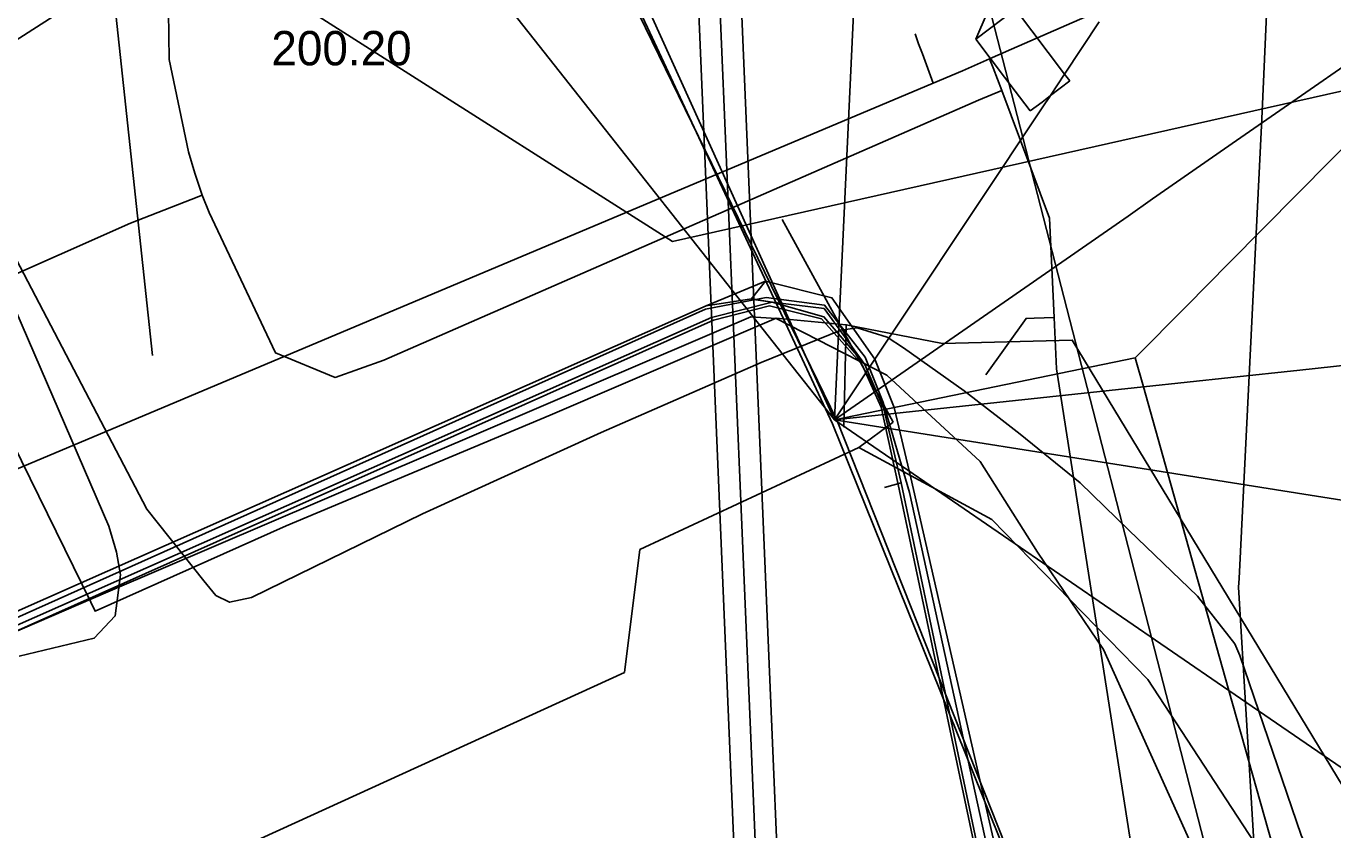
# Model space of a CAD drawing. Extents: x -600309 to -598967, y -1161267 to -1160292.
# Drawn here: x -599347.72 to -599317.23, y -1161163.1 to -1161144.36 of the extents above; entities that cross this region are included whole.
import ezdxf

# ---------------------------------------------------------------- set-up
doc = ezdxf.new("R2010")
doc.units = 0
for name, color, linetype in [('Vrstva 1', 7, 'Continuous'), ('Vrstva 10', 7, 'Continuous'), ('Vrstva 12', 7, 'Continuous'), ('Vrstva 13', 7, 'Continuous'), ('Vrstva 16', 7, 'Continuous'), ('Vrstva 19', 7, 'Continuous'), ('Vrstva 29', 7, 'Continuous'), ('Vrstva 30', 7, 'Continuous'), ('Vrstva 42', 7, 'Continuous'), ('Vrstva 44', 7, 'Continuous'), ('Vrstva 52', 7, 'Continuous'), ('Vrstva 54', 7, 'Continuous'), ('Vrstva 55', 7, 'Continuous'), ('Vrstva 58', 7, 'Continuous')]:
    doc.layers.add(name, color=color, linetype=linetype)

msp = doc.modelspace()

# ---------------------------------------------------------------- linework, layer by layer
at = {"layer": 'Vrstva 1'}
msp.add_lwpolyline([(-599345.77, -1161142.7), (-599344.77, -1161152.04)], dxfattribs=at)
at = {"layer": 'Vrstva 10'}
msp.add_lwpolyline([(-599342.085, -1161141.209), (-599344.174, -1161142.411), (-599345.556, -1161143.158), (-599346.781, -1161143.942), (-599347.667, -1161144.51), (-599363.026, -1161154.347), (-599363.738, -1161154.803), (-599363.986, -1161154.962), (-599364.585, -1161155.345), (-599374.63, -1161161.879), (-599374.959, -1161162.029)], dxfattribs=at)
at = {"layer": 'Vrstva 12'}
for points in [[(-599275.47, -1161137.17), (-599288.56, -1161139.47), (-599332.64, -1161149.38), (-599346.78, -1161140.39), (-599350.45, -1161142.1)], [(-599379.4, -1161172.04), (-599345.81, -1161157.55), (-599330.81, -1161151.14), (-599330.22, -1161151.18), (-599327.64, -1161152.5), (-599325.46, -1161154.51)], [(-599325.46, -1161154.51), (-599324.12, -1161156.62)], [(-599324.12, -1161156.62), (-599322.58, -1161158.89), (-599319.77, -1161165.13)]]:
    msp.add_lwpolyline(points, dxfattribs=at)
at = {"layer": 'Vrstva 13'}
for p, q in [((-599326.895, -1161144.774), (-599326.98, -1161144.54)), ((-599326.809, -1161145.003), (-599326.895, -1161144.774)), ((-599326.559, -1161145.69), (-599326.809, -1161145.003)), ((-599325.241, -1161145.124), (-599324.73, -1161144.9)), ((-599325.871, -1161145.4), (-599325.241, -1161145.124)), ((-599325.241, -1161145.124), (-599325.16, -1161145.33)), ((-599325.16, -1161145.33), (-599324.953, -1161145.861)), ((-599324.953, -1161145.861), (-599325.5, -1161146.09)), ((-599343.611, -1161148.301), (-599343.781, -1161147.788)), ((-599343.611, -1161148.301), (-599343.866, -1161148.402)), ((-599343.447, -1161148.703), (-599343.611, -1161148.301)), ((-599323.735, -1161151.15), (-599324.198, -1161151.171))]:
    msp.add_line(p, q, dxfattribs=at)
for points in [[(-599343.781, -1161147.788), (-599343.93, -1161147.29), (-599344.381, -1161145.137), (-599344.509, -1161136.178), (-599344.657, -1161136.04)], [(-599324.73, -1161144.9), (-599319.968, -1161142.812), (-599319.773, -1161142.795)], [(-599608.983, -1161267.031), (-599598.28, -1161262.4), (-599574.86, -1161252.51), (-599532.27, -1161233.97), (-599505.69, -1161222.51), (-599481.51, -1161212.1), (-599456.88, -1161201.48), (-599431.03, -1161190.31), (-599405.9, -1161179.48), (-599378.86, -1161167.95), (-599358.89, -1161159.29), (-599326.559, -1161145.69), (-599325.871, -1161145.4)], [(-599324.953, -1161145.861), (-599323.84, -1161148.84), (-599323.735, -1161151.15), (-599323.681, -1161152.349)], [(-599325.5, -1161146.09), (-599339.37, -1161152.15), (-599340.51, -1161152.55), (-599341.9, -1161151.98), (-599343.447, -1161148.703)], [(-599343.866, -1161148.402), (-599345.28, -1161148.95), (-599368.52, -1161159.26), (-599374.85, -1161159.61), (-599384.7, -1161164.11), (-599393.22, -1161167.91), (-599396.67, -1161169.42), (-599408.69, -1161174.58), (-599421.99, -1161180.24), (-599445.15, -1161190.24), (-599452.904, -1161193.618), (-599456.532, -1161195.264), (-599456.992, -1161195.462), (-599472.42, -1161202.08), (-599479.956, -1161205.341), (-599483.67, -1161206.95), (-599502.22, -1161215.086), (-599519.174, -1161222.522), (-599555.221, -1161238.12)], [(-599324.198, -1161151.171), (-599324.39, -1161151.176), (-599325.33, -1161152.493)], [(-599323.681, -1161152.349), (-599318.53, -1161185.207), (-599314.01, -1161226.23), (-599310.972, -1161234.182)]]:
    msp.add_lwpolyline(points, dxfattribs=at)
at = {"layer": 'Vrstva 16'}
msp.add_lwpolyline([(-599302.349, -1161232.808), (-599308.99, -1161207.05), (-599324.87, -1161145.39), (-599327.49, -1161135.23)], dxfattribs=at)
at = {"layer": 'Vrstva 19'}
msp.add_lwpolyline([(-599317.71, -1161218.122), (-599317.785, -1161217.833), (-599318.02, -1161216.93), (-599321.97, -1161205.79), (-599322.17, -1161205.2), (-599322.62, -1161203.99), (-599322.98, -1161200.97), (-599324.43, -1161183.01), (-599319.65, -1161175.61), (-599319.22, -1161175.05), (-599318.88, -1161174.62), (-599318.2, -1161173.77), (-599318.4, -1161172.3), (-599318.421, -1161172.099), (-599318.714, -1161169.316), (-599319.43, -1161157.44), (-599319.42, -1161157.24), (-599318.89, -1161146.52), (-599318.78, -1161144.09), (-599318.74, -1161143.24), (-599318.69, -1161142.59), (-599318.675, -1161142.391), (-599318.27, -1161137.08)], dxfattribs=at)
at = {"layer": 'Vrstva 29'}
msp.add_lwpolyline([(-599330.533, -1161167.593), (-599330.828, -1161160.586), (-599332.254, -1161126.761), (-599335.753, -1161126.836), (-599343.071, -1161118.796), (-599344.873, -1161112.931)], dxfattribs=at)
at = {"layer": 'Vrstva 30'}
for points in [[(-599330.012, -1161168.068), (-599331.775, -1161126.251), (-599335.536, -1161126.331), (-599342.627, -1161118.541), (-599344.422, -1161112.79)], [(-599331.054, -1161167.117), (-599332.733, -1161127.271), (-599335.97, -1161127.341), (-599343.515, -1161119.051), (-599345.376, -1161113.088)]]:
    msp.add_lwpolyline(points, dxfattribs=at)
at = {"layer": 'Vrstva 42'}
for points in [[(-599327.69, -1161155.115), (-599327.3, -1161155.01), (-599327.71, -1161153.28), (-599328.15, -1161152.25), (-599329.1, -1161150.94), (-599330.316, -1161150.796), (-599330.798, -1161150.721), (-599331.85, -1161150.882), (-599352.127, -1161159.855), (-599352.564, -1161160.051), (-599352.924, -1161159.135), (-599360.094, -1161145.357), (-599361.046, -1161145.391), (-599389.208, -1161159.156), (-599394.27, -1161161.539), (-599406.555, -1161167.018), (-599407.906, -1161167.534), (-599432.074, -1161177.737)], [(-599327.69, -1161155.115), (-599327.3, -1161155.01), (-599327.71, -1161153.28), (-599328.15, -1161152.25), (-599329.1, -1161150.94), (-599330.316, -1161150.796), (-599330.798, -1161150.721), (-599331.85, -1161150.882), (-599352.127, -1161159.855), (-599352.564, -1161160.051), (-599352.924, -1161159.135), (-599360.094, -1161145.357), (-599361.046, -1161145.391), (-599389.208, -1161159.156), (-599394.27, -1161161.539), (-599406.555, -1161167.018), (-599407.906, -1161167.534), (-599432.074, -1161177.737)], [(-599389.208, -1161159.156), (-599361.046, -1161145.391), (-599360.094, -1161145.357), (-599352.924, -1161159.135), (-599352.564, -1161160.051), (-599352.127, -1161159.855), (-599331.85, -1161150.882), (-599330.47, -1161150.304), (-599328.918, -1161150.692), (-599327.914, -1161152.126), (-599327.464, -1161153.252), (-599327.074, -1161154.891), (-599323.157, -1161172.035), (-599322.977, -1161173.5), (-599319.555, -1161188.526), (-599318.363, -1161194.813), (-599319.912, -1161197.775), (-599324.77, -1161207.072), (-599325.092, -1161209.468), (-599325.196, -1161210.096), (-599325.279, -1161211.383), (-599325.054, -1161212.814), (-599323.019, -1161218.93)], [(-599341.004, -1161218.864), (-599338.515, -1161216.814), (-599325.587, -1161209.739), (-599325.092, -1161209.468), (-599324.77, -1161207.072), (-599319.912, -1161197.775), (-599318.363, -1161194.813), (-599319.555, -1161188.526), (-599322.977, -1161173.5), (-599323.157, -1161172.035), (-599327.074, -1161154.891), (-599327.464, -1161153.252), (-599327.914, -1161152.126), (-599328.918, -1161150.692), (-599330.47, -1161150.304), (-599331.85, -1161150.882), (-599352.127, -1161159.855), (-599352.564, -1161160.051), (-599352.924, -1161159.135), (-599360.094, -1161145.357), (-599361.046, -1161145.391), (-599389.208, -1161159.156)], [(-599341.004, -1161218.864), (-599338.515, -1161216.814), (-599325.587, -1161209.739), (-599325.092, -1161209.468), (-599324.77, -1161207.072), (-599319.912, -1161197.775), (-599318.363, -1161194.813), (-599319.555, -1161188.526), (-599322.977, -1161173.5), (-599323.157, -1161172.035), (-599327.074, -1161154.891), (-599327.464, -1161153.252), (-599327.914, -1161152.126), (-599328.918, -1161150.692), (-599330.47, -1161150.304), (-599331.85, -1161150.882), (-599352.127, -1161159.855), (-599352.564, -1161160.051), (-599352.924, -1161159.135), (-599360.094, -1161145.357), (-599361.046, -1161145.391), (-599389.208, -1161159.156)], [(-599317.762, -1161171.228), (-599323.242, -1161172.673), (-599323.709, -1161172.12), (-599327.3, -1161155.01), (-599327.71, -1161153.28), (-599328.15, -1161152.25), (-599329.104, -1161151.136), (-599330.316, -1161150.796), (-599331.728, -1161151.156), (-599352.183, -1161160.209), (-599352.722, -1161160.481), (-599353.166, -1161159.321), (-599360.272, -1161145.663), (-599360.972, -1161145.689), (-599389.078, -1161159.426), (-599394.144, -1161161.811), (-599406.441, -1161167.296), (-599407.794, -1161167.812), (-599431.956, -1161178.013)], [(-599317.762, -1161171.228), (-599323.242, -1161172.673), (-599323.709, -1161172.12), (-599327.3, -1161155.01), (-599327.71, -1161153.28), (-599328.15, -1161152.25), (-599329.104, -1161151.136), (-599330.316, -1161150.796), (-599331.728, -1161151.156), (-599352.183, -1161160.209), (-599352.722, -1161160.481), (-599353.166, -1161159.321), (-599360.272, -1161145.663), (-599360.972, -1161145.689), (-599389.078, -1161159.426), (-599394.144, -1161161.811), (-599406.441, -1161167.296), (-599407.794, -1161167.812), (-599431.956, -1161178.013)], [(-599389.078, -1161159.426), (-599360.972, -1161145.689), (-599360.272, -1161145.663), (-599353.166, -1161159.321), (-599352.722, -1161160.481), (-599352.183, -1161160.209), (-599331.728, -1161151.156), (-599330.316, -1161150.796), (-599329.104, -1161151.136), (-599328.15, -1161152.25), (-599327.71, -1161153.28), (-599327.3, -1161155.01), (-599323.709, -1161172.12), (-599323.269, -1161173.566), (-599319.849, -1161188.588), (-599318.677, -1161194.767), (-599320.177, -1161197.637), (-599325.06, -1161206.98), (-599325.389, -1161209.502), (-599325.494, -1161210.058), (-599325.581, -1161211.397), (-599325.346, -1161212.886), (-599323.301, -1161219.03)], [(-599389.078, -1161159.426), (-599360.972, -1161145.689), (-599360.272, -1161145.663), (-599353.166, -1161159.321), (-599352.722, -1161160.481), (-599352.183, -1161160.209), (-599331.728, -1161151.156), (-599330.316, -1161150.796), (-599329.104, -1161151.136), (-599328.15, -1161152.25), (-599327.71, -1161153.28), (-599327.3, -1161155.01), (-599323.709, -1161172.12), (-599323.269, -1161173.566), (-599319.849, -1161188.588), (-599318.677, -1161194.767), (-599320.177, -1161197.637), (-599325.06, -1161206.98), (-599325.389, -1161209.502), (-599325.494, -1161210.058), (-599325.581, -1161211.397), (-599325.346, -1161212.886), (-599323.301, -1161219.03)], [(-599323.365, -1161219.02), (-599325.388, -1161212.901), (-599325.631, -1161211.448), (-599325.539, -1161210.013), (-599325.094, -1161206.966), (-599318.79, -1161194.691), (-599319.959, -1161188.843), (-599323.531, -1161172.973), (-599323.763, -1161172.117), (-599327.375, -1161155.044), (-599327.766, -1161153.245), (-599328.216, -1161152.259), (-599329.159, -1161151.185), (-599330.377, -1161150.881), (-599331.683, -1161151.214), (-599352.646, -1161160.555), (-599360.3, -1161145.796), (-599360.885, -1161145.796), (-599388.98, -1161159.562), (-599394.077, -1161161.964), (-599406.462, -1161167.359), (-599407.865, -1161167.911), (-599431.904, -1161178.088)], [(-599327.69, -1161155.115), (-599327.3, -1161155.01), (-599327.71, -1161153.28), (-599328.15, -1161152.25), (-599329.1, -1161150.94), (-599330.316, -1161150.796), (-599330.799, -1161150.722), (-599330.47, -1161150.304), (-599328.918, -1161150.692), (-599327.914, -1161152.126), (-599327.464, -1161153.252), (-599327.074, -1161154.891), (-599323.157, -1161172.035), (-599322.859, -1161173.395), (-599322.977, -1161173.5), (-599319.555, -1161188.526), (-599318.363, -1161194.813), (-599319.912, -1161197.775), (-599324.77, -1161207.072), (-599325.092, -1161209.468), (-599325.196, -1161210.096), (-599325.279, -1161211.383), (-599325.054, -1161212.814), (-599323.019, -1161218.93)], [(-599327.69, -1161155.115), (-599327.3, -1161155.01), (-599327.71, -1161153.28), (-599328.15, -1161152.25), (-599329.1, -1161150.94), (-599330.316, -1161150.796), (-599330.798, -1161150.721), (-599330.47, -1161150.304), (-599328.918, -1161150.692), (-599327.914, -1161152.126), (-599327.464, -1161153.252), (-599327.074, -1161154.891), (-599323.157, -1161172.035), (-599322.977, -1161173.5), (-599319.555, -1161188.526), (-599318.363, -1161194.813), (-599319.912, -1161197.775), (-599324.77, -1161207.072), (-599325.092, -1161209.468), (-599325.196, -1161210.096), (-599325.279, -1161211.383), (-599325.054, -1161212.814), (-599323.019, -1161218.93)]]:
    msp.add_lwpolyline(points, dxfattribs=at)
at = {"layer": 'Vrstva 44'}
for points in [[(-599369.33, -1161119.58), (-599365.94, -1161122.88), (-599361.82, -1161126.83), (-599357.68, -1161131.15), (-599355.12, -1161134.24), (-599353.48, -1161136.7), (-599353.45, -1161136.9), (-599353.64, -1161137.93), (-599353.49, -1161138.62), (-599352.85, -1161140.16), (-599348.41, -1161149.97), (-599345.79, -1161156.02), (-599345.61, -1161156.62), (-599345.52, -1161157.15), (-599345.64, -1161158.11), (-599346.13, -1161158.63), (-599347.877, -1161159.048)], [(-599356.471, -1161132.211), (-599354.99, -1161133.98), (-599353.23, -1161136.58), (-599353.14, -1161136.85), (-599353.38, -1161137.94), (-599353.28, -1161138.56), (-599353, -1161139.43), (-599347.95, -1161149.79), (-599344.9, -1161155.62), (-599343.57, -1161157.29), (-599343.29, -1161157.63), (-599342.97, -1161157.79), (-599342.46, -1161157.68), (-599338.47, -1161155.73), (-599334.3, -1161153.83), (-599330.57, -1161152.2), (-599328.71, -1161151.45), (-599328.33, -1161151.39), (-599327.63, -1161151.61), (-599327.25, -1161151.86), (-599325.83, -1161152.86), (-599325.015, -1161153.493)], [(-599321.99, -1161156.109), (-599320.39, -1161157.65), (-599319.52, -1161158.76), (-599319.4, -1161159.03), (-599317.97, -1161163.22), (-599317.34, -1161164.65), (-599316.95, -1161164.88), (-599316.39, -1161164.81), (-599314.06, -1161164.13), (-599301.21, -1161161.88), (-599300.58, -1161161.77), (-599300.32, -1161161.5), (-599300.38, -1161161.24), (-599300.5, -1161159.53), (-599300.63, -1161156.08), (-599300.29, -1161152.66), (-599299.07, -1161149.28), (-599296.94, -1161146.02), (-599295.32, -1161144.3), (-599293.55, -1161143.03), (-599290.26, -1161141.38), (-599288.9, -1161140.81), (-599284.87, -1161140), (-599281.83, -1161139.52)], [(-599325.015, -1161153.493), (-599324.53, -1161153.87), (-599323.13, -1161155.01), (-599321.99, -1161156.109)]]:
    msp.add_lwpolyline(points, dxfattribs=at)
at = {"layer": 'Vrstva 52'}
msp.add_lwpolyline([(-599443.556, -1161267.031), (-599429.25, -1161260.28), (-599403.97, -1161248.61), (-599379.15, -1161236.86), (-599353.76, -1161224.39), (-599328.21, -1161212.98), (-599317.52, -1161181.99), (-599328.8, -1161153.56), (-599345.285, -1161119.772), (-599395.536, -1161081.384), (-599430.76, -1161091.53)], dxfattribs=at)
at = {"layer": 'Vrstva 54'}
for points in [[(-599328.86, -1161153.54), (-599344.8, -1161133.36)], [(-599335.81, -1161138.2), (-599328.86, -1161153.54)], [(-599311.032, -1161141.178), (-599319.48, -1161147.03)], [(-599318.06, -1161148.27), (-599311.032, -1161141.178)], [(-599328.38, -1161143.23), (-599328.86, -1161153.54)], [(-599325.56, -1161144.664), (-599325.3, -1161144.05), (-599324.639, -1161143.965), (-599325.56, -1161144.664)], [(-599324.639, -1161143.965), (-599323.49, -1161145.48)], [(-599323.49, -1161145.48), (-599322.68, -1161144.26)], [(-599325.56, -1161144.664), (-599324.89, -1161145.55)], [(-599324.89, -1161145.55), (-599324.291, -1161146.334)], [(-599323.82, -1161145.98), (-599323.49, -1161145.48)], [(-599323.82, -1161145.98), (-599323.37, -1161145.635)], [(-599323.49, -1161145.48), (-599323.37, -1161145.635)], [(-599324.01, -1161146.13), (-599323.82, -1161145.98)], [(-599323.95, -1161146.17), (-599323.83, -1161145.99)], [(-599323.83, -1161145.99), (-599323.82, -1161145.98)], [(-599328.86, -1161153.54), (-599323.95, -1161146.17)], [(-599324.291, -1161146.334), (-599324.01, -1161146.13)], [(-599319.48, -1161147.03), (-599321.44, -1161148.39)], [(-599321.44, -1161148.39), (-599322.01, -1161148.79)], [(-599319.65, -1161149.88), (-599318.06, -1161148.27)], [(-599322.01, -1161148.79), (-599328.86, -1161153.54)], [(-599320.65, -1161150.89), (-599319.65, -1161149.88)], [(-599321.84, -1161152.09), (-599320.65, -1161150.89)], [(-599328.86, -1161153.54), (-599321.84, -1161152.09)], [(-599321.84, -1161152.09), (-599321.65, -1161152.77)], [(-599314.93, -1161152.05), (-599318, -1161152.38)], [(-599318, -1161152.38), (-599319.61, -1161152.55)], [(-599319.61, -1161152.55), (-599321.65, -1161152.77)], [(-599321.65, -1161152.77), (-599328.86, -1161153.54)], [(-599321.65, -1161152.77), (-599321.09, -1161154.77)], [(-599328.86, -1161153.54), (-599321.09, -1161154.77)], [(-599328.86, -1161153.54), (-599319.66, -1161159.85)], [(-599321.09, -1161154.77), (-599319.66, -1161159.85)], [(-599321.09, -1161154.77), (-599317.91, -1161155.27)], [(-599317.91, -1161155.27), (-599315.89, -1161155.59)], [(-599319.66, -1161159.85), (-599316.33, -1161171.63)], [(-599319.66, -1161159.85), (-599313.85, -1161163.83)]]:
    msp.add_lwpolyline(points, dxfattribs=at)
at = {"layer": 'Vrstva 55'}
for p, q in [((-599327.49, -1161153.59), (-599330.08, -1161148.87)), ((-599328.29, -1161154.18), (-599327.49, -1161153.59)), ((-599328.29, -1161154.18), (-599333.4, -1161156.56)), ((-599325.19, -1161155.86), (-599328.29, -1161154.18)), ((-599321.55, -1161159.59), (-599325.19, -1161155.86)), ((-599333.4, -1161156.56), (-599333.76, -1161159.43)), ((-599333.76, -1161159.43), (-599351.05, -1161167.31)), ((-599318.76, -1161163.85), (-599321.55, -1161159.59))]:
    msp.add_line(p, q, dxfattribs=at)
for points in [[(-599394.45, -1161163.99), (-599383.91, -1161159.84), (-599373.05, -1161155.15), (-599360.59, -1161149.34), (-599355.93, -1161147.12), (-599352.38, -1161144.49), (-599352.65, -1161145.02), (-599348.44, -1161153.26), (-599346.21, -1161157.79), (-599346.11, -1161158), (-599341.65, -1161156.01), (-599335.49, -1161153.43), (-599330.22, -1161151.17), (-599328.584, -1161151.323), (-599328.637, -1161153.704), (-599328.584, -1161151.323), (-599326.34, -1161151.76)], [(-599294.998, -1161150.062), (-599293.26, -1161150.54), (-599296.087, -1161150.744), (-599293.26, -1161150.54), (-599294.94, -1161153.98), (-599292.56, -1161165), (-599291.513, -1161171.012), (-599289.958, -1161181.902), (-599291.016, -1161182.088), (-599289.958, -1161181.902), (-599288.651, -1161189.12), (-599296.06, -1161194), (-599311.1, -1161199.4), (-599314.318, -1161173.16), (-599312.841, -1161172.939), (-599314.318, -1161173.16), (-599315.31, -1161164.86), (-599323.31, -1161151.68), (-599326.34, -1161151.76)]]:
    msp.add_lwpolyline(points, dxfattribs=at)
at = {"layer": 'Vrstva 58'}
for points in [[(-599430.967, -1161091.647), (-599395.423, -1161081.797), (-599342.739, -1161124.011), (-599328.906, -1161153.63), (-599317.253, -1161182.504), (-599328.159, -1161213.041), (-599353.818, -1161224.464), (-599379.19, -1161236.921), (-599403.873, -1161248.573), (-599429.072, -1161260.169), (-599443.589, -1161267.031)], [(-599316.074, -1161236.943), (-599324.547, -1161214.793), (-599325.34, -1161212.445), (-599325.34, -1161210.319), (-599324.969, -1161206.885), (-599321.509, -1161200.428), (-599318.402, -1161194.831), (-599319.746, -1161188.969), (-599322.303, -1161177.091), (-599324.859, -1161165.499), (-599327.107, -1161155.23), (-599327.724, -1161153.137), (-599328.142, -1161152.079), (-599329.09, -1161150.867), (-599330.456, -1161150.69), (-599331.867, -1161150.955), (-599352.582, -1161160.232), (-599360.074, -1161145.578), (-599360.912, -1161145.49), (-599383.654, -1161156.596), (-599410.099, -1161168.695), (-599441.171, -1161181.829)]]:
    msp.add_lwpolyline(points, dxfattribs=at)

# ---------------------------------------------------------------- texts
at = {"layer": 'Vrstva 12'}
msp.add_text('200.20', height=0.8, dxfattribs=at).set_placement((-599341.996, -1161145.274))

doc.saveas('drawing.dxf')
